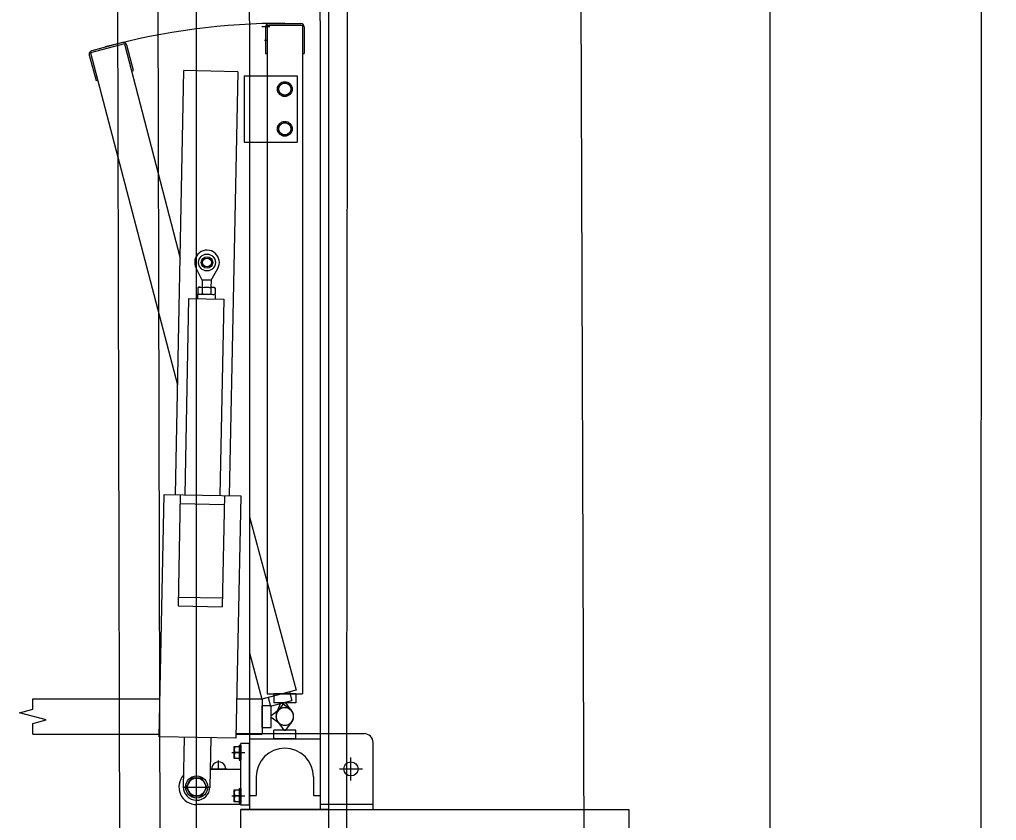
# Model space of a CAD drawing. Extents: x -264205 to -263659, y -1242401 to -1242060.
# Drawn here: x -263909.243 to -263908.136, y -1242205.01 to -1242204.101 of the extents above; entities that cross this region are included whole.
import ezdxf

# ---------------------------------------------------------------- set-up
doc = ezdxf.new("R2010")
doc.units = 0
for name, color, linetype in [('KFA_SO_10-1_PLACHTY', 7, 'Continuous'), ('KFA_SO_10-1_STRECHY', 7, 'Continuous'), ('KFA_SO_10-1_TRIBUNA_A_OBVOD', 7, 'Continuous'), ('OBRUBNIKY_KOMUNIKACIE_PROJEKT', 7, 'Continuous'), ('OSI_STAVBY_KFA', 7, 'Continuous'), ('SITUACIA_DSP_2D', 7, 'Continuous')]:
    doc.layers.add(name, color=color, linetype=linetype)

msp = doc.modelspace()

# ---------------------------------------------------------------- linework, layer by layer
at = {"layer": 'KFA_SO_10-1_PLACHTY'}
for p, q in [((-263908.632, -1242196.778), (-263908.53, -1242226.78)), ((-263909.149, -1242196.844), (-263909.08, -1242226.989)), ((-263909.031, -1242226.94), (-263909.097, -1242199.693))]:
    msp.add_line(p, q, dxfattribs=at)
at = {"layer": 'KFA_SO_10-1_STRECHY'}
msp.add_line((-263908.157, -1242227.179), (-263908.136, -1242101.59), dxfattribs=at)
at = {"layer": 'KFA_SO_10-1_TRIBUNA_A_OBVOD'}
msp.add_lwpolyline([(-263908.6566, -1242227.5451), (-263908.8875, -1242226.9875), (-263908.8713, -1242203.3778)], dxfattribs=at)
at = {"layer": 'OBRUBNIKY_KOMUNIKACIE_PROJEKT'}
msp.add_line((-263909.0427, -1242227.3822), (-263909.0427, -1242196.3327), dxfattribs=at)
at = {"layer": 'OSI_STAVBY_KFA'}
msp.add_line((-263908.3928, -1242083.2372), (-263908.3928, -1242246.7072), dxfattribs=at)
at = {"layer": 'SITUACIA_DSP_2D'}
for p, q in [((-263909.0428, -1242227.3822), (-263909.0428, -1242196.3327)), ((-263908.9827, -1242204.1029), (-263908.9827, -1242203.2084)), ((-263908.9027, -1242204.1029), (-263908.9027, -1242203.2084)), ((-263908.8928, -1242226.9954), (-263908.8928, -1242203.3322)), ((-263908.9827, -1242204.1029), (-263908.9827, -1242204.9974)), ((-263908.9597, -1242204.1097), (-263908.9687, -1242204.1097)), ((-263908.9647, -1242204.1099), (-263908.9647, -1242204.1399)), ((-263908.9627, -1242204.1079), (-263908.9627, -1242204.8664)), ((-263908.9627, -1242204.1079), (-263908.9227, -1242204.1079)), ((-263908.9607, -1242204.1059), (-263908.9247, -1242204.1059)), ((-263908.9227, -1242204.1079), (-263908.9227, -1242204.8664)), ((-263908.9207, -1242204.1099), (-263908.9207, -1242204.1399)), ((-263908.9027, -1242204.1029), (-263908.9027, -1242204.9974)), ((-263909.1244, -1242204.129), (-263909.163, -1242204.1393)), ((-263909.1268, -1242204.1276), (-263909.1616, -1242204.1369)), ((-263909.1244, -1242204.129), (-263909.0613, -1242204.3721)), ((-263909.1142, -1242204.1594), (-263909.1219, -1242204.1304)), ((-263908.9657, -1242204.1249), (-263908.9627, -1242204.1249)), ((-263909.1644, -1242204.1418), (-263909.1567, -1242204.1707)), ((-263909.163, -1242204.1393), (-263909.0642, -1242204.5159)), ((-263908.9647, -1242204.1399), (-263908.9627, -1242204.1399)), ((-263908.9227, -1242204.1399), (-263908.9207, -1242204.1399)), ((-263909.1161, -1242204.1599), (-263909.1142, -1242204.1594)), ((-263909.0667, -1242204.6403), (-263909.0571, -1242204.1594)), ((-263908.9961, -1242204.1606), (-263909.0571, -1242204.1594)), ((-263908.9961, -1242204.1606), (-263909.0057, -1242204.6415)), ((-263908.9887, -1242204.1654), (-263908.9827, -1242204.1654)), ((-263908.9887, -1242204.1654), (-263908.9887, -1242204.2404)), ((-263908.9827, -1242204.1654), (-263908.9287, -1242204.1654)), ((-263908.9287, -1242204.1654), (-263908.9287, -1242204.2404)), ((-263909.1567, -1242204.1707), (-263909.1547, -1242204.1702)), ((-263908.9495, -1242204.1764), (-263908.9427, -1242204.1725)), ((-263908.9495, -1242204.1843), (-263908.9495, -1242204.1764)), ((-263908.9427, -1242204.1725), (-263908.9359, -1242204.1764)), ((-263908.9359, -1242204.1764), (-263908.9359, -1242204.1843)), ((-263908.9427, -1242204.1882), (-263908.9495, -1242204.1843)), ((-263908.9359, -1242204.1843), (-263908.9427, -1242204.1882)), ((-263908.9495, -1242204.2214), (-263908.9427, -1242204.2175)), ((-263908.9495, -1242204.2293), (-263908.9495, -1242204.2214)), ((-263908.9427, -1242204.2175), (-263908.9359, -1242204.2214)), ((-263908.9359, -1242204.2214), (-263908.9359, -1242204.2293)), ((-263908.9427, -1242204.2332), (-263908.9495, -1242204.2293)), ((-263908.9359, -1242204.2293), (-263908.9427, -1242204.2332)), ((-263908.9887, -1242204.2404), (-263908.9827, -1242204.2404)), ((-263908.9827, -1242204.2404), (-263908.9287, -1242204.2404)), ((-263909.0363, -1242204.3969), (-263909.0433, -1242204.3835)), ((-263909.0263, -1242204.3971), (-263909.0188, -1242204.384)), ((-263909.0363, -1242204.3969), (-263909.0365, -1242204.405)), ((-263909.0263, -1242204.3971), (-263909.0363, -1242204.3969)), ((-263909.0263, -1242204.3971), (-263909.0265, -1242204.4052)), ((-263909.0413, -1242204.4057), (-263909.0414, -1242204.4122)), ((-263909.04, -1242204.405), (-263909.0413, -1242204.4057)), ((-263909.04, -1242204.405), (-263909.023, -1242204.4053)), ((-263909.0364, -1242204.4058), (-263909.0365, -1242204.4123)), ((-263909.0266, -1242204.406), (-263909.0267, -1242204.4125)), ((-263909.023, -1242204.4053), (-263909.0217, -1242204.4061)), ((-263909.0217, -1242204.4061), (-263909.0218, -1242204.4126)), ((-263909.0517, -1242204.4177), (-263909.0562, -1242204.6405)), ((-263909.0517, -1242204.4177), (-263909.0117, -1242204.4185)), ((-263909.0416, -1242204.4129), (-263909.0417, -1242204.4179)), ((-263909.0416, -1242204.4129), (-263909.0216, -1242204.4133)), ((-263909.0401, -1242204.413), (-263909.0414, -1242204.4122)), ((-263909.0401, -1242204.413), (-263909.0231, -1242204.4133)), ((-263909.0231, -1242204.4133), (-263909.0218, -1242204.4126)), ((-263909.0216, -1242204.4133), (-263909.0217, -1242204.4183)), ((-263909.0117, -1242204.4185), (-263909.0162, -1242204.6413)), ((-263909.0851, -1242204.915), (-263909.0796, -1242204.6401)), ((-263909.0796, -1242204.6401), (-263908.9927, -1242204.6418)), ((-263909.0612, -1242204.6404), (-263909.0637, -1242204.7665)), ((-263909.0112, -1242204.6414), (-263909.0137, -1242204.7674)), ((-263908.9927, -1242204.6418), (-263908.9981, -1242204.9167)), ((-263909.0614, -1242204.6504), (-263909.0114, -1242204.6514)), ((-263908.9827, -1242204.6653), (-263908.93, -1242204.8621)), ((-263909.0635, -1242204.7565), (-263909.0135, -1242204.7575)), ((-263909.0637, -1242204.7665), (-263909.0137, -1242204.7674)), ((-263908.9827, -1242204.8199), (-263908.9687, -1242204.8724)), ((-263908.93, -1242204.8621), (-263908.9687, -1242204.8724)), ((-263908.9373, -1242204.864), (-263908.9347, -1242204.8737)), ((-263909.2284, -1242204.8719), (-263909.0843, -1242204.8719)), ((-263909.2284, -1242204.8838), (-263909.2284, -1242204.8719)), ((-263908.9972, -1242204.8719), (-263908.9682, -1242204.8719)), ((-263908.9682, -1242204.8719), (-263908.9682, -1242204.9119)), ((-263908.9627, -1242204.8664), (-263908.9227, -1242204.8664)), ((-263908.9614, -1242204.8705), (-263908.9588, -1242204.8801)), ((-263908.9588, -1242204.8801), (-263908.9347, -1242204.8737)), ((-263908.9552, -1242204.8664), (-263908.9552, -1242204.8764)), ((-263908.9302, -1242204.8664), (-263908.9552, -1242204.8664)), ((-263908.9302, -1242204.8664), (-263908.9302, -1242204.8764)), ((-263909.2434, -1242204.8878), (-263909.2284, -1242204.8838)), ((-263908.9682, -1242204.9044), (-263908.9682, -1242204.8794)), ((-263908.9682, -1242204.8794), (-263908.9582, -1242204.8794)), ((-263908.9582, -1242204.9044), (-263908.9582, -1242204.8794)), ((-263908.9582, -1242204.8909), (-263908.9487, -1242204.8838)), ((-263908.9302, -1242204.8764), (-263908.9552, -1242204.8764)), ((-263908.9521, -1242204.8882), (-263908.9477, -1242204.8771)), ((-263908.9437, -1242204.8764), (-263908.9508, -1242204.8859)), ((-263908.9477, -1242204.8771), (-263908.9458, -1242204.8766)), ((-263908.9458, -1242204.8766), (-263908.9365, -1242204.884)), ((-263908.9417, -1242204.8764), (-263908.9437, -1242204.8764)), ((-263908.9347, -1242204.8859), (-263908.9417, -1242204.8764)), ((-263909.2134, -1242204.8959), (-263909.2434, -1242204.8878)), ((-263909.2284, -1242204.8999), (-263909.2134, -1242204.8959)), ((-263908.9582, -1242204.8929), (-263908.9582, -1242204.8909)), ((-263908.9487, -1242204.8999), (-263908.9582, -1242204.8929)), ((-263909.2284, -1242204.9119), (-263909.2284, -1242204.8999)), ((-263908.9682, -1242204.9044), (-263908.9582, -1242204.9044)), ((-263908.9552, -1242204.9174), (-263908.9552, -1242204.9074)), ((-263908.9302, -1242204.9074), (-263908.9552, -1242204.9074)), ((-263908.9508, -1242204.8978), (-263908.9437, -1242204.9074)), ((-263908.9437, -1242204.9074), (-263908.9417, -1242204.9074)), ((-263908.9417, -1242204.9074), (-263908.9347, -1242204.8978)), ((-263908.9302, -1242204.9174), (-263908.9302, -1242204.9074)), ((-263909.2284, -1242204.9119), (-263909.0851, -1242204.9119)), ((-263908.9981, -1242204.9167), (-263909.0851, -1242204.915)), ((-263909.0577, -1242204.9716), (-263909.0566, -1242204.9156)), ((-263909.0266, -1242204.9162), (-263909.0277, -1242204.9722)), ((-263908.998, -1242204.9114), (-263908.9827, -1242204.9114)), ((-263908.998, -1242204.9119), (-263908.9682, -1242204.9119)), ((-263908.9827, -1242204.9114), (-263908.9027, -1242204.9114)), ((-263908.9827, -1242204.9174), (-263908.9027, -1242204.9174)), ((-263908.9302, -1242204.9174), (-263908.9552, -1242204.9174)), ((-263908.9027, -1242204.9114), (-263908.8527, -1242204.9114)), ((-263909, -1242204.9397), (-263909, -1242204.9261)), ((-263909, -1242204.9261), (-263908.9945, -1242204.9261)), ((-263908.9945, -1242204.9245), (-263908.9945, -1242204.9413)), ((-263908.9945, -1242204.9245), (-263908.9927, -1242204.9245)), ((-263908.9945, -1242204.9261), (-263908.9945, -1242204.9397)), ((-263908.9827, -1242204.9224), (-263908.9927, -1242204.9224)), ((-263908.9927, -1242204.9924), (-263908.9927, -1242204.9224)), ((-263908.9927, -1242204.9245), (-263908.9927, -1242204.9413)), ((-263908.9827, -1242204.9924), (-263908.9827, -1242204.9224)), ((-263908.8427, -1242204.9974), (-263908.8427, -1242204.9214)), ((-263909.0177, -1242204.9519), (-263909.0177, -1242204.9418)), ((-263909.0026, -1242204.9329), (-263908.9882, -1242204.9329)), ((-263908.9945, -1242204.9397), (-263909, -1242204.9397)), ((-263908.9945, -1242204.9329), (-263908.9991, -1242204.9329)), ((-263908.9945, -1242204.9413), (-263908.9927, -1242204.9413)), ((-263908.8677, -1242204.9644), (-263908.8677, -1242204.9384)), ((-263909.0273, -1242204.9514), (-263909.0082, -1242204.9514)), ((-263908.9927, -1242204.9519), (-263909.0273, -1242204.9519)), ((-263908.8807, -1242204.9514), (-263908.8547, -1242204.9514)), ((-263909.0486, -1242204.9617), (-263909.0545, -1242204.9719)), ((-263909.0369, -1242204.9617), (-263909.0486, -1242204.9617)), ((-263909.0427, -1242204.9875), (-263909.0427, -1242204.9563)), ((-263909.031, -1242204.9719), (-263909.0369, -1242204.9617)), ((-263908.9752, -1242204.9604), (-263908.9752, -1242204.9814)), ((-263908.9102, -1242204.9604), (-263908.9102, -1242204.9814)), ((-263909.0583, -1242204.9719), (-263909.0271, -1242204.9719)), ((-263909.0545, -1242204.9719), (-263909.0486, -1242204.9821)), ((-263909.0369, -1242204.9821), (-263909.031, -1242204.9719)), ((-263909, -1242204.9887), (-263909, -1242204.9751)), ((-263909, -1242204.9751), (-263908.9945, -1242204.9751)), ((-263908.9945, -1242204.9735), (-263908.9945, -1242204.9903)), ((-263908.9945, -1242204.9735), (-263908.9927, -1242204.9735)), ((-263908.9945, -1242204.9751), (-263908.9945, -1242204.9887)), ((-263908.9927, -1242204.9735), (-263908.9927, -1242204.9903)), ((-263909.0486, -1242204.9821), (-263909.0369, -1242204.9821)), ((-263909.0026, -1242204.9819), (-263908.9882, -1242204.9819)), ((-263908.9945, -1242204.9819), (-263908.9991, -1242204.9819)), ((-263908.9827, -1242204.9814), (-263908.9752, -1242204.9814)), ((-263908.9102, -1242204.9814), (-263908.9027, -1242204.9814)), ((-263908.9927, -1242204.9919), (-263909.0427, -1242204.9919)), ((-263908.9945, -1242204.9887), (-263909, -1242204.9887)), ((-263908.9945, -1242204.9903), (-263908.9927, -1242204.9903)), ((-263908.9827, -1242204.9924), (-263908.9927, -1242204.9924)), ((-263908.9027, -1242204.9914), (-263908.8427, -1242204.9914)), ((-263908.8927, -1242204.9974), (-263908.9927, -1242204.9974)), ((-263908.9927, -1242205.3474), (-263908.9927, -1242204.9974)), ((-263908.9927, -1242204.9974), (-263908.5527, -1242204.9974)), ((-263908.5527, -1242204.9974), (-263908.5527, -1242205.3474))]:
    msp.add_line(p, q, dxfattribs=at)
for centre, radius in [((-263908.9427, -1242204.1804), 0.0084), ((-263908.9427, -1242204.1804), 0.0068), ((-263908.9427, -1242204.2254), 0.0084), ((-263908.9427, -1242204.2254), 0.0068), ((-263909.0309, -1242204.377), 0.00952), ((-263909.0309, -1242204.377), 0.00645), ((-263909.0309, -1242204.377), 0.005), ((-263908.8677, -1242204.9514), 0.008), ((-263909.0427, -1242204.9719), 0.0126), ((-263909.0427, -1242204.9719), 0.0102)]:
    msp.add_circle(centre, radius, dxfattribs=at)
for centre, radius, start, end in [((-263908.9427, -1242204.8919), 0.7862, 90, 105), ((-263908.9607, -1242204.1099), 0.004, 90, 180), ((-263908.9247, -1242204.1099), 0.004, 0, 90), ((-263909.1258, -1242204.1314), 0.004, 15, 105), ((-263909.1606, -1242204.1407), 0.004, 105, 195), ((-263909.0309, -1242204.377), 0.014, 330.1229, 207.5971), ((-263909.0389, -1242204.4093), 0.00432, 54.2666, 123.4534), ((-263909.0318, -1242204.4213), 0.0161, 71.1601, 106.5599), ((-263909.0364, -1242204.4058), 0.0001, 289.6732, 358.86), ((-263909.0242, -1242204.4096), 0.00432, 54.2666, 123.4534), ((-263909.0389, -1242204.4087), 0.00432, 234.2666, 303.4534), ((-263909.0365, -1242204.4123), 0.0001, 358.86, 68.0468), ((-263909.0313, -1242204.397), 0.0161, 251.1601, 286.5599), ((-263909.0242, -1242204.409), 0.00432, 234.2666, 303.4534), ((-263908.9427, -1242204.8919), 0.01, 323.6139, 216.3861), ((-263908.9427, -1242204.8919), 0.01, 158.6139, 51.3861), ((-263908.9427, -1242204.8919), 0.01, 143.6139, 36.3861), ((-263908.9427, -1242204.8919), 0.01, 233.6139, 126.3861), ((-263908.8527, -1242204.9214), 0.01, 0, 90), ((-263908.9932, -1242204.9295), 0.0068, 150, 210), ((-263908.9427, -1242204.9604), 0.0325, 0, 180), ((-263908.9932, -1242204.9363), 0.0068, 150, 210), ((-263909.0177, -1242204.9514), 0.008, 356.4167, 183.5833), ((-263909.0427, -1242204.9719), 0.02, 137.4504, 270), ((-263909.0427, -1242204.9719), 0.015, 178.86, 358.86), ((-263908.9932, -1242204.9785), 0.0068, 150, 210), ((-263908.9932, -1242204.9853), 0.0068, 150, 210)]:
    msp.add_arc(centre, radius, start, end, dxfattribs=at)

doc.saveas('drawing.dxf')
